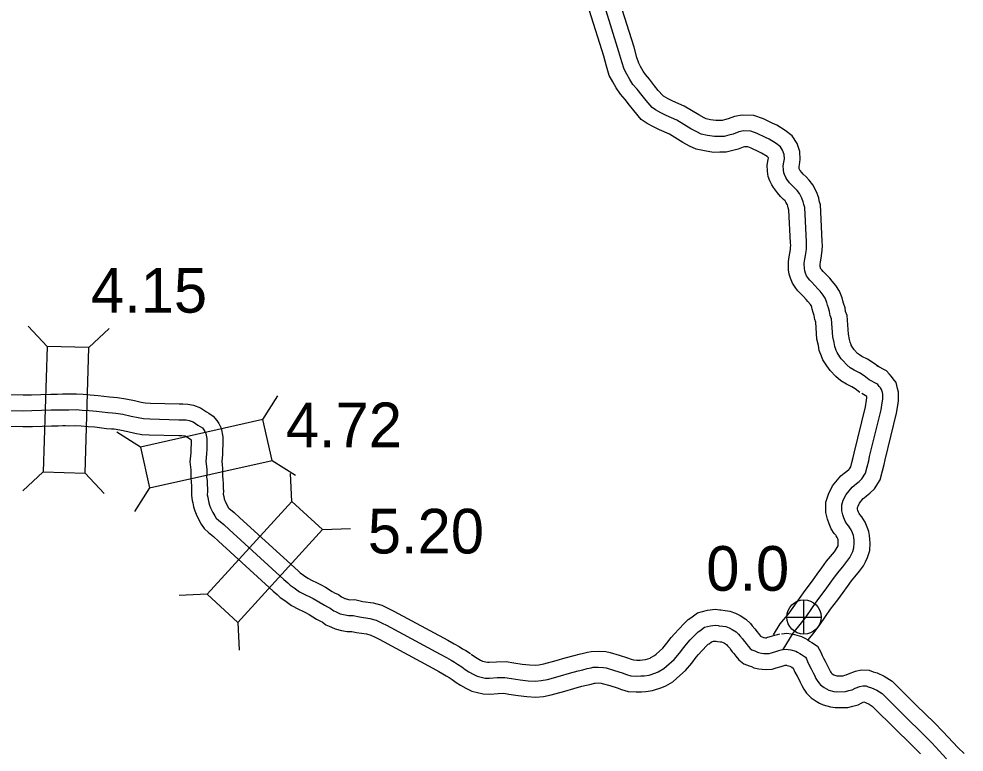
# Model space of a CAD drawing. Extents: x -83719 to 153526, y -11835 to 11446.
# Drawn here: x 13344.5 to 13642.5, y 546.2 to 777.5 of the extents above; entities that cross this region are included whole.
import ezdxf

# ---------------------------------------------------------------- set-up
doc = ezdxf.new("R2010")
doc.units = 0
for name, color, linetype in [('Level 11', 7, 'Continuous'), ('Level 20', 7, 'Continuous'), ('Level 25', 7, 'Continuous'), ('Level 26', 7, 'Continuous'), ('Level 58', 7, 'Continuous'), ('Level 59', 7, 'Continuous')]:
    doc.layers.add(name, color=color, linetype=linetype)

msp = doc.modelspace()

# ---------------------------------------------------------------- linework, layer by layer
at = {"layer": 'Level 11'}
for points in [[(13615.6, 667.72), (13613.87, 668.99), (13612.03, 670.19), (13610.25, 671.06), (13609.52, 671.52), (13608.96, 671.98), (13608, 673.04), (13607.85, 673.24), (13607.46, 673.79), (13606.95, 674.54), (13606.89, 674.7), (13606.56, 675.55), (13606.41, 676.42), (13606.04, 678.01), (13605.61, 683.91), (13605.16, 685.19), (13604.97, 686.36), (13604.51, 687.8), (13604.3, 688.52), (13604.06, 689.5), (13603.24, 691.66), (13602.12, 693.37), (13600.92, 694.81), (13600.14, 695.72), (13599.03, 696.88), (13598.12, 697.83), (13597.62, 698.38), (13597.43, 698.6), (13597.29, 698.81), (13597.24, 698.93), (13597.21, 699.03), (13597.16, 699.39), (13597.13, 699.98), (13597.27, 700.86), (13597.47, 702.06), (13597.68, 703.55), (13597.78, 704.55), (13597.87, 705.93), (13597.78, 707.43), (13597.21, 718.85), (13596.83, 720.11), (13596.68, 721.04), (13595.94, 722.98), (13594.8, 725.1), (13593.7, 726.6), (13592.68, 727.64), (13591.79, 728.51), (13591.34, 728.99), (13590.85, 729.65), (13590.77, 729.8), (13590.55, 730.23), (13590.54, 730.4), (13590.5, 730.85), (13590.61, 731.45), (13590.88, 733.15), (13590.68, 735.66), (13589.85, 738.23), (13588.32, 740.59), (13586.12, 742.28), (13583.49, 743.93), (13582.03, 744.63), (13579.23, 745.93), (13576.24, 747.07), (13572.56, 747.16), (13570.07, 746.74), (13568.1, 745.93), (13567, 745.63), (13566.19, 745.42), (13565.45, 745.41), (13564.2, 745.4), (13562.52, 745.68), (13561.22, 745.94), (13560.53, 746.27), (13558.88, 747.19), (13554.26, 749.97), (13550.71, 751.55), (13549.18, 752.3), (13547.77, 753.09), (13547.48, 753.28), (13546.1, 754.93), (13544.93, 756.39), (13543.32, 758.53), (13542.04, 759.9), (13541.34, 760.96), (13540.5, 762.44), (13539.92, 763.52), (13539.37, 765.35), (13538.46, 768.55), (13533.99, 782.74)], [(13609.66, 659.67), (13608.17, 660.77), (13607.08, 661.48), (13605.4, 662.31), (13603.68, 663.37), (13602.04, 664.72), (13600.31, 666.64), (13599.76, 667.35), (13599.24, 668.11), (13598, 669.91), (13597.55, 671.13), (13596.87, 672.86), (13596.6, 674.45), (13596.12, 676.5), (13595.73, 681.87), (13595.44, 682.7), (13595.22, 683.99), (13594.95, 684.87), (13594.63, 685.93), (13594.48, 686.55), (13594.28, 687.09), (13594.07, 687.4), (13593.26, 688.37), (13592.72, 689.02), (13591.83, 689.94), (13590.81, 691), (13590.13, 691.75), (13589.42, 692.57), (13588.36, 694.19), (13587.76, 695.72), (13587.41, 696.94), (13587.2, 698.38), (13587.1, 700.1), (13587.16, 700.97), (13587.39, 702.46), (13587.59, 703.61), (13587.75, 704.74), (13587.81, 705.35), (13587.85, 705.97), (13587.8, 706.88), (13587.28, 717.13), (13587.07, 717.85), (13586.97, 718.45), (13586.83, 718.82), (13586.34, 719.73), (13586.05, 720.12), (13585.61, 720.57), (13584.64, 721.51), (13583.64, 722.58), (13582.39, 724.27), (13581.9, 725.17), (13581.3, 726.37), (13580.75, 727.79), (13580.58, 729.46), (13580.41, 731.35), (13580.76, 733.17), (13580.82, 733.54), (13580.81, 733.7), (13580.78, 733.77), (13580.4, 734.07), (13578.67, 735.15), (13577.76, 735.58), (13575.34, 736.72), (13574.28, 737.12), (13573.28, 737.14), (13572.85, 737.07), (13571.32, 736.44), (13569.57, 735.97), (13567.54, 735.43), (13565.54, 735.41), (13563.45, 735.39), (13560.71, 735.84), (13558.04, 736.38), (13555.95, 737.37), (13553.86, 738.53), (13549.63, 741.08), (13546.47, 742.49), (13544.54, 743.44), (13542.56, 744.54), (13540.74, 745.75), (13538.36, 748.6), (13537.03, 750.26), (13535.64, 752.1), (13534.15, 753.71), (13532.82, 755.72), (13531.76, 757.59), (13530.64, 759.66), (13529.77, 762.54), (13528.88, 765.68), (13524.36, 780)], [(13593.45, 581.77), (13595.2, 583.93), (13596.79, 586.04), (13598.83, 589.05), (13600.44, 591.34), (13602.71, 594.29), (13604.35, 596.56), (13605.74, 598.49), (13607.02, 600.24), (13608.1, 601.52), (13609.54, 603.29), (13610.8, 605.01), (13611.4, 606.24), (13612.1, 607.59), (13612.77, 609.87), (13612.87, 612.12), (13612.82, 613.42), (13612.68, 614.55), (13612.5, 615.8), (13612, 617.23), (13611.32, 618.74), (13610.76, 619.6), (13610.29, 620.43), (13609.6, 621.23), (13609.45, 621.47), (13609.22, 621.96), (13609.05, 622.47), (13608.94, 622.91), (13608.95, 623.44), (13609.08, 623.86), (13609.53, 624.77), (13610.72, 626.23), (13610.96, 626.42), (13611.73, 627.03), (13612.76, 627.86), (13614.22, 629.27), (13616.01, 632.11), (13616.83, 634.91), (13617.35, 636.98), (13617.61, 638.37), (13621.23, 653.18), (13621.61, 655.6), (13621.88, 657.06), (13621.88, 658.53), (13621.87, 659.78), (13621.57, 660.92), (13621.06, 662.79), (13620.18, 664.02), (13619.66, 664.73), (13618.91, 665.58), (13618.01, 666.47), (13615.01, 668.1)], [(13340.18, 659), (13345.76, 658.89), (13348.43, 658.93), (13351.43, 659.06), (13354.54, 659.14), (13356.64, 659.18), (13358.18, 659.22), (13359.28, 659.22), (13360.21, 659.19), (13362.61, 659.27), (13364.77, 659.08), (13366.97, 658.96), (13369.44, 658.75), (13373.03, 658.29), (13374.34, 658.21), (13375.58, 658.13), (13378.18, 657.7), (13380.94, 657.11), (13383, 656.64), (13384.3, 656.41), (13385.92, 656.34), (13395, 656.06), (13396.13, 656.06), (13397.74, 655.98), (13399.5, 655.69), (13401.73, 654.85), (13403.63, 653.58), (13404.38, 653.12), (13405.77, 652.15), (13406.85, 650.79), (13407.47, 649.86), (13408.22, 648.37), (13408.75, 645.7), (13408.75, 644.38), (13408.75, 643.16), (13408.69, 641.62), (13408.62, 639.99), (13408.46, 637.96), (13408.71, 635.68), (13408.68, 633.78), (13408.66, 633.2), (13408.77, 632.39), (13408.85, 630.74), (13408.92, 629.69), (13408.93, 628.32), (13408.89, 627.68), (13408.9, 627.58), (13409.07, 626.88), (13409.2, 626.1), (13409.29, 625.83), (13409.49, 625.35), (13410.06, 624.18), (13410.56, 623.31), (13410.66, 623.22), (13412.38, 621.82), (13414.16, 620.16), (13431.41, 604.42), (13432.58, 603.36), (13433.19, 602.82), (13434.22, 602.05), (13435.59, 601.05), (13436.98, 600.37), (13438.35, 599.71), (13439.58, 599.12), (13441.11, 598.22), (13443.26, 596.9), (13444, 596.52), (13445.28, 595.9), (13446.24, 595.18), (13447.27, 594.69), (13447.38, 594.64), (13448.4, 594.4), (13448.82, 594.31), (13450.41, 594.38), (13452.87, 593.77), (13456.14, 593.3), (13458.9, 592.54), (13461.26, 591.43), (13462.68, 590.7), (13479.73, 581.53), (13481.75, 580.43), (13483.3, 579.55), (13484.4, 578.85), (13485.36, 578.31), (13486.82, 577.36)], [(13582.47, 583.27), (13584.54, 586.65), (13587.32, 590.08), (13588.65, 591.85), (13590.6, 594.73), (13592.38, 597.26), (13594.69, 600.27), (13596.24, 602.41), (13597.64, 604.36), (13599.16, 606.43), (13600.4, 607.9), (13601.62, 609.4), (13602.22, 610.22), (13602.48, 610.74), (13602.77, 611.32), (13602.83, 611.52), (13602.86, 612.14), (13602.84, 612.64), (13602.77, 613.25), (13602.74, 613.4), (13602.71, 613.51), (13602.52, 613.93), (13602.21, 614.41), (13602.07, 614.65), (13601.56, 615.24), (13600.64, 616.67), (13599.93, 618.25), (13599.43, 619.68), (13598.93, 621.84), (13598.97, 625.05), (13599.77, 627.57), (13601.05, 630.21), (13603.64, 633.37), (13604.73, 634.25), (13605.5, 634.85), (13606.13, 635.36), (13606.4, 635.62), (13606.8, 636.26), (13607.17, 637.53), (13607.58, 639.14), (13607.84, 640.5), (13611.41, 655.16), (13611.75, 657.29), (13611.88, 657.96), (13611.88, 658.42), (13610.25, 659.3)], [(13339.5, 649.01), (13345.73, 648.89), (13348.73, 648.93), (13351.79, 649.07), (13354.75, 649.14), (13356.85, 649.18), (13358.31, 649.22), (13359.14, 649.22), (13360.21, 649.18), (13362.35, 649.25), (13364.06, 649.11), (13366.26, 648.98), (13368.39, 648.8), (13372.07, 648.33), (13373.69, 648.23), (13374.46, 648.18), (13376.33, 647.88), (13378.77, 647.35), (13381.05, 646.83), (13383.21, 646.46), (13385.53, 646.34), (13394.86, 646.06), (13395.87, 646.06), (13396.66, 646.02), (13396.9, 645.98), (13397.14, 645.89), (13398.24, 645.16), (13398.72, 644.86), (13398.75, 644.7), (13398.75, 644.35), (13398.75, 643.37), (13398.7, 642.04), (13398.64, 640.59), (13398.41, 637.81), (13398.7, 635.22), (13398.68, 634.04), (13398.64, 632.68), (13398.8, 631.49), (13398.86, 630.13), (13398.92, 629.31), (13398.93, 628.61), (13398.84, 627.18), (13399.09, 625.61), (13399.26, 624.91), (13399.47, 623.62), (13399.92, 622.35), (13400.33, 621.3), (13401.23, 619.47), (13401.99, 618.15), (13402.87, 616.73), (13404.24, 615.55), (13405.8, 614.29), (13407.37, 612.82), (13424.67, 597.04), (13425.91, 595.9), (13426.9, 595.04), (13428.28, 594.01), (13430.38, 592.48), (13432.6, 591.37), (13434.04, 590.69), (13434.87, 590.29), (13435.95, 589.65), (13438.34, 588.18), (13439.54, 587.57), (13440.06, 587.32), (13441.3, 586.38), (13442.27, 586), (13443.08, 585.61), (13444.17, 585.12), (13446.22, 584.64), (13448.01, 584.26), (13449.42, 584.33), (13450.95, 583.95), (13454.09, 583.5), (13455.41, 583.13), (13456.85, 582.45), (13458.03, 581.84), (13474.98, 572.73), (13476.9, 571.69), (13478.15, 570.98), (13479.25, 570.28), (13480.16, 569.76), (13481.38, 568.97)], [(13487.13, 577.14), (13488.11, 576.4), (13488.99, 575.83), (13489.99, 575.24), (13490.61, 574.96), (13492.2, 574.58), (13492.81, 574.56), (13495.06, 574.75), (13498.07, 574.8), (13500.52, 574.4), (13503.21, 573.99), (13505.51, 573.72), (13507.28, 573.62), (13508.41, 573.73), (13510, 574.06), (13513.92, 575.11), (13516.76, 575.95), (13519.55, 576.69), (13521.14, 577.08), (13522.51, 577.41), (13523.8, 577.74), (13524.97, 577.97), (13527.22, 578.07), (13529.54, 577.93), (13530.91, 577.61), (13533.78, 576.79), (13536.39, 575.94), (13537.55, 575.51), (13538.32, 575.3), (13539.31, 575.22), (13540.33, 575.25), (13541.11, 575.3), (13542.02, 575.44), (13543.48, 575.9), (13543.76, 576.03), (13544.94, 576.71), (13545.43, 577.11), (13547.51, 578.98), (13548.83, 580.55), (13550.19, 582.35), (13551.17, 583.57), (13552.53, 585.05), (13554.4, 586.96), (13555.48, 588.06), (13556.36, 588.63), (13558.43, 590.18), (13561.61, 591.03), (13564.03, 591.32), (13565.53, 591.11), (13565.8, 591.09), (13567.23, 590.93), (13568.68, 590.65), (13570.4, 590.03), (13571.88, 589.32), (13573.72, 588.13), (13575.14, 586.84), (13575.73, 586.06), (13576.56, 585.1), (13576.92, 584.6), (13577.17, 584.26), (13577.74, 583.62), (13578.31, 582.84), (13579.25, 582.44), (13579.5, 582.39), (13579.92, 582.33), (13580.19, 582.31), (13580.32, 582.35), (13582.09, 582.92), (13582.87, 583.11), (13583.63, 583.33), (13584.44, 583.5)], [(13481.07, 569.19), (13482.36, 568.21), (13483.75, 567.31), (13485.36, 566.36), (13487.34, 565.45), (13490.82, 564.64), (13493.01, 564.54), (13495.57, 564.76), (13497.35, 564.78), (13498.97, 564.52), (13501.88, 564.08), (13504.65, 563.75), (13507.49, 563.6), (13509.89, 563.83), (13512.3, 564.32), (13516.64, 565.49), (13519.47, 566.33), (13522.01, 567), (13523.49, 567.36), (13524.91, 567.7), (13526.02, 567.98), (13526.19, 568.02), (13527.14, 568.06), (13528.08, 568), (13528.38, 567.93), (13530.85, 567.23), (13533.11, 566.49), (13534.49, 565.98), (13536.59, 565.4), (13539.07, 565.21), (13540.78, 565.26), (13542.21, 565.35), (13544.29, 565.68), (13547.16, 566.57), (13548.42, 567.18), (13550.63, 568.45), (13551.94, 569.52), (13554.71, 572), (13556.65, 574.31), (13558.08, 576.2), (13558.76, 577.05), (13559.8, 578.18), (13561.52, 579.95), (13561.83, 580.26), (13562.09, 580.43), (13562.88, 581.02), (13563.5, 581.18), (13563.94, 581.24), (13564.37, 581.18), (13564.77, 581.14), (13565.75, 581.03), (13566.03, 580.98), (13566.52, 580.8), (13566.98, 580.58), (13567.6, 580.18), (13567.72, 580.07), (13567.93, 579.78), (13568.71, 578.88), (13568.88, 578.64), (13569.43, 577.91), (13569.94, 577.35), (13570.51, 576.55), (13571.53, 575.36), (13573.11, 574.07), (13574.74, 573.49), (13575.43, 573.2), (13576.17, 572.87), (13577.79, 572.53), (13578.85, 572.39), (13580.17, 572.28), (13581.98, 572.42), (13583.24, 572.78), (13584.8, 573.29), (13585.43, 573.44), (13586.06, 573.62), (13586.52, 573.72)], [(13584.97, 583.58), (13586.66, 583.76), (13587.96, 583.53), (13588.99, 583.32), (13591.28, 582.73), (13592.46, 582.08), (13593.28, 581.61), (13593.82, 581.27), (13594.55, 580.86), (13596.26, 579.69), (13597.38, 577.79), (13597.79, 576.72), (13598.15, 575.9), (13598.7, 574.88), (13599.43, 573.5), (13599.85, 572.63), (13600.26, 571.75), (13600.4, 571.51), (13600.56, 571.28), (13600.9, 570.92), (13600.92, 570.91), (13600.93, 570.89), (13601.45, 570.64), (13601.74, 570.49), (13602.43, 570.29), (13602.45, 570.29), (13604.39, 570.32), (13604.95, 570.47), (13605.38, 570.57), (13606.07, 570.97), (13608.23, 571.72), (13610.11, 572.16), (13612.58, 572.08), (13613.88, 571.61), (13615.1, 571.22), (13617.36, 570.18), (13619.81, 568.6), (13621.22, 567.2), (13627.52, 560.98), (13633.04, 555.55), (13635.94, 552.59), (13640.55, 547.69), (13642.52, 545.85)], [(13585.99, 573.64), (13586.29, 573.67), (13586.77, 573.57), (13587.55, 573.37), (13587.57, 573.36), (13588.16, 573.02), (13588.61, 572.74), (13589.17, 571.47), (13589.89, 570.15), (13590.5, 569), (13590.82, 568.34), (13591.35, 567.21), (13591.95, 566.12), (13592.86, 564.88), (13593.59, 564.1), (13594.31, 563.32), (13595.83, 562.27), (13596.91, 561.73), (13598.03, 561.14), (13600.41, 560.48), (13601.85, 560.28), (13605.85, 560.34), (13607.43, 560.78), (13609.07, 561.16), (13610.23, 561.83), (13610.9, 562.06), (13611.48, 561.88), (13612.55, 561.39), (13613.5, 560.77), (13614.18, 560.1), (13620.5, 553.86), (13625.96, 548.49), (13628.73, 545.66)]]:
    msp.add_lwpolyline(points, dxfattribs=at)
at = {"layer": 'Level 20'}
for p, q in [((13353.37, 674.21), (13347.34, 680.62)), ((13366.56, 673.8), (13372.98, 679.83)), ((13421.39, 651.13), (13426.1, 658.57)), ((13382.76, 642.45), (13375.32, 647.15)), ((13424.29, 638.25), (13431.72, 633.55)), ((13352.14, 634.63), (13345.73, 628.6)), ((13365.33, 634.22), (13371.36, 627.81)), ((13430.48, 625.3), (13430.08, 634.09)), ((13385.65, 629.57), (13380.95, 622.13)), ((13440.23, 616.41), (13449.02, 616.81)), ((13403.8, 596.05), (13395, 595.64)), ((13413.55, 587.15), (13413.95, 578.36))]:
    msp.add_line(p, q, dxfattribs=at)
for points in [[(13365.33, 634.22), (13366.56, 673.8), (13353.37, 674.21), (13352.14, 634.63)], [(13421.39, 651.13), (13382.76, 642.45), (13385.65, 629.57), (13424.29, 638.25)], [(13430.48, 625.3), (13403.8, 596.05), (13413.55, 587.15), (13440.23, 616.41)]]:
    msp.add_lwpolyline(points, close=True, dxfattribs=at)
at = {"layer": 'Level 26'}
for p, q in [((13592.02, 583.42), (13592.02, 594.25)), ((13586.61, 588.84), (13597.44, 588.84))]:
    msp.add_line(p, q, dxfattribs=at)
msp.add_circle((13592.02, 588.84), 5.42, dxfattribs=at)
at = {"layer": 'Level 59'}
for points in [[(13612.63, 663.7), (13611.02, 664.88), (13609.56, 665.84), (13607.83, 666.68), (13606.6, 667.45), (13605.5, 668.35), (13604.15, 669.84), (13603.81, 670.3), (13603.35, 670.95), (13602.48, 672.23), (13602.22, 672.92), (13601.71, 674.2), (13601.51, 675.43), (13601.08, 677.26), (13600.67, 682.89), (13600.3, 683.95), (13600.1, 685.17), (13599.73, 686.33), (13599.46, 687.23), (13599.27, 688.02), (13598.76, 689.37), (13598.09, 690.39), (13597.09, 691.59), (13596.43, 692.37), (13595.43, 693.41), (13594.46, 694.41), (13593.87, 695.06), (13593.42, 695.58), (13592.83, 696.5), (13592.5, 697.32), (13592.31, 697.99), (13592.18, 698.88), (13592.11, 700.08), (13592.14, 700.42), (13592.33, 701.66), (13592.53, 702.83), (13592.72, 704.14), (13592.79, 704.95), (13592.86, 705.95), (13592.79, 707.15), (13592.25, 717.99), (13591.95, 718.98), (13591.82, 719.75), (13591.39, 720.9), (13590.57, 722.41), (13589.87, 723.36), (13589.15, 724.1), (13588.22, 725.01), (13587.49, 725.79), (13586.62, 726.96), (13586.34, 727.49), (13585.87, 728.41), (13585.66, 728.97), (13585.56, 729.93), (13585.45, 731.1), (13585.68, 732.31), (13585.85, 733.35), (13585.74, 734.68), (13585.3, 736.07), (13584.6, 737.15), (13583.26, 738.17), (13581.08, 739.54), (13579.89, 740.1), (13577.29, 741.32), (13575.26, 742.09), (13572.92, 742.15), (13571.46, 741.91), (13569.71, 741.18), (13568.29, 740.8), (13566.86, 740.42), (13565.49, 740.41), (13563.83, 740.39), (13561.61, 740.76), (13559.63, 741.16), (13558.24, 741.82), (13556.37, 742.86), (13551.94, 745.53), (13548.59, 747.02), (13546.86, 747.87), (13545.16, 748.82), (13544.11, 749.52), (13542.23, 751.76), (13540.98, 753.32), (13539.48, 755.31), (13538.1, 756.81), (13537.08, 758.34), (13536.13, 760.02), (13535.28, 761.59), (13534.57, 763.94), (13533.67, 767.12), (13529.18, 781.37)], [(13585.48, 578.61), (13588.63, 583.76), (13591.26, 587.01), (13592.72, 588.95), (13594.71, 591.89), (13596.41, 594.3), (13598.7, 597.28), (13600.3, 599.49), (13601.69, 601.43), (13603.09, 603.33), (13604.25, 604.71), (13605.58, 606.35), (13606.51, 607.62), (13606.94, 608.49), (13607.44, 609.46), (13607.8, 610.69), (13607.86, 612.13), (13607.83, 613.03), (13607.73, 613.9), (13607.62, 614.6), (13607.35, 615.37), (13606.92, 616.34), (13606.48, 617), (13606.18, 617.54), (13605.58, 618.24), (13605.04, 619.07), (13604.57, 620.11), (13604.24, 621.07), (13603.93, 622.38), (13603.96, 624.25), (13604.43, 625.72), (13605.29, 627.49), (13607.18, 629.8), (13607.85, 630.34), (13608.61, 630.94), (13609.45, 631.61), (13610.31, 632.45), (13611.41, 634.18), (13612, 636.22), (13612.46, 638.06), (13612.73, 639.43), (13616.32, 654.17), (13616.68, 656.44), (13616.88, 657.51), (13616.88, 658.51), (13616.87, 659.12), (13616.74, 659.62), (13616.47, 660.62), (13616.13, 661.08), (13615.77, 661.59), (13615.27, 662.15), (13615, 662.42), (13612.63, 663.7)], [(13339.84, 654.01), (13345.74, 653.89), (13348.58, 653.93), (13351.61, 654.07), (13354.64, 654.14), (13356.74, 654.18), (13358.24, 654.22), (13359.21, 654.22), (13360.21, 654.19), (13362.48, 654.26), (13364.41, 654.1), (13366.61, 653.97), (13368.92, 653.77), (13372.55, 653.31), (13374.02, 653.22), (13375.02, 653.15), (13377.25, 652.79), (13379.86, 652.23), (13382.03, 651.73), (13383.76, 651.44), (13385.73, 651.34), (13394.93, 651.06), (13396, 651.06), (13397.2, 651), (13398.2, 650.83), (13399.43, 650.37), (13400.94, 649.37), (13401.64, 648.94), (13402.31, 648.47), (13402.81, 647.84), (13403.14, 647.34), (13403.44, 646.74), (13403.75, 645.2), (13403.75, 644.37), (13403.75, 643.26), (13403.69, 641.83), (13403.63, 640.29), (13403.44, 637.88), (13403.71, 635.45), (13403.68, 633.91), (13403.65, 632.94), (13403.78, 631.94), (13403.86, 630.44), (13403.92, 629.5), (13403.93, 628.47), (13403.86, 627.43), (13404, 626.6), (13404.17, 625.89), (13404.34, 624.86), (13404.61, 624.09), (13404.91, 623.32), (13405.65, 621.82), (13406.28, 620.72), (13406.72, 620.02), (13407.45, 619.39), (13409.09, 618.06), (13410.76, 616.49), (13428.04, 600.73), (13429.24, 599.63), (13430.05, 598.93), (13431.25, 598.03), (13432.99, 596.77), (13434.79, 595.87), (13436.19, 595.2), (13437.23, 594.7), (13438.53, 593.94), (13440.8, 592.54), (13441.77, 592.04), (13442.67, 591.61), (13443.77, 590.78), (13444.27, 590.58), (13445.17, 590.15), (13445.78, 589.88), (13447.31, 589.52), (13448.41, 589.29), (13449.91, 589.36), (13451.91, 588.86), (13455.12, 588.4), (13457.15, 587.84), (13459.05, 586.94), (13460.36, 586.27), (13477.35, 577.13), (13479.32, 576.06), (13480.73, 575.26), (13481.83, 574.56), (13482.76, 574.03), (13484.1, 573.17)], [(13484.1, 573.17), (13485.23, 572.3), (13486.37, 571.57), (13487.67, 570.8), (13488.97, 570.2), (13491.51, 569.61), (13492.91, 569.55), (13495.31, 569.75), (13497.71, 569.79), (13499.75, 569.46), (13502.55, 569.03), (13505.08, 568.74), (13507.38, 568.61), (13509.15, 568.78), (13511.15, 569.19), (13515.28, 570.3), (13518.11, 571.14), (13520.78, 571.85), (13522.31, 572.22), (13523.71, 572.56), (13524.91, 572.86), (13525.58, 572.99), (13527.18, 573.06), (13528.81, 572.97), (13529.65, 572.77), (13532.32, 572.01), (13534.75, 571.21), (13536.02, 570.75), (13537.45, 570.35), (13539.19, 570.22), (13540.56, 570.26), (13541.66, 570.33), (13543.16, 570.56), (13545.32, 571.24), (13546.09, 571.6), (13547.79, 572.58), (13548.68, 573.31), (13551.11, 575.49), (13552.74, 577.43), (13554.14, 579.27), (13554.97, 580.31), (13556.16, 581.62), (13557.96, 583.46), (13558.66, 584.16), (13559.22, 584.53), (13560.65, 585.6), (13562.55, 586.11), (13563.99, 586.28), (13564.95, 586.14), (13565.29, 586.11), (13566.49, 585.98), (13567.36, 585.82), (13568.46, 585.42), (13569.43, 584.95), (13570.66, 584.15), (13571.43, 583.45), (13571.83, 582.92), (13572.63, 581.99), (13572.9, 581.62), (13573.3, 581.09), (13573.84, 580.49), (13574.44, 579.65), (13575.04, 578.95), (13575.61, 578.49), (13576.55, 578.15), (13577.41, 577.79), (13577.71, 577.66), (13578.65, 577.46), (13579.38, 577.36), (13580.18, 577.29), (13581.08, 577.36), (13581.78, 577.57), (13583.45, 578.1), (13584.15, 578.27), (13584.85, 578.47), (13585.48, 578.61)], [(13585.48, 578.61), (13586.48, 578.71), (13587.05, 578.61), (13587.88, 578.45), (13589.42, 578.05), (13590.02, 577.72), (13590.72, 577.32), (13591.25, 576.99), (13591.89, 576.62), (13592.52, 576.19), (13592.86, 575.62), (13593.16, 574.82), (13593.66, 573.68), (13594.3, 572.52), (13594.97, 571.25), (13595.34, 570.48), (13595.81, 569.48), (13596.18, 568.81), (13596.71, 568.08), (13597.25, 567.51), (13597.61, 567.11), (13598.38, 566.58), (13599.18, 566.18), (13599.89, 565.82), (13601.42, 565.38), (13602.15, 565.29), (13605.12, 565.33), (13606.19, 565.63), (13607.22, 565.87), (13608.15, 566.4), (13609.62, 566.91), (13610.62, 567.14), (13611.62, 567.11), (13612.25, 566.88), (13613.29, 566.55), (13614.96, 565.78), (13616.66, 564.68), (13617.7, 563.65), (13624.01, 557.42), (13629.5, 552.02), (13632.34, 549.12), (13637.02, 544.15)]]:
    msp.add_lwpolyline(points, dxfattribs=at)

# ---------------------------------------------------------------- texts
at = {"layer": 'Level 25'}
msp.add_text('0.0', height=14.08, dxfattribs=at).set_placement((13561.2, 597.13))
at = {"layer": 'Level 58'}
for s, p in [('4.15', (13367.16, 684.83)), ('4.72', (13428.63, 642.41)), ('5.20', (13454.49, 608.89))]:
    msp.add_text(s, height=14.08, dxfattribs=at).set_placement(p)

doc.saveas('drawing.dxf')
